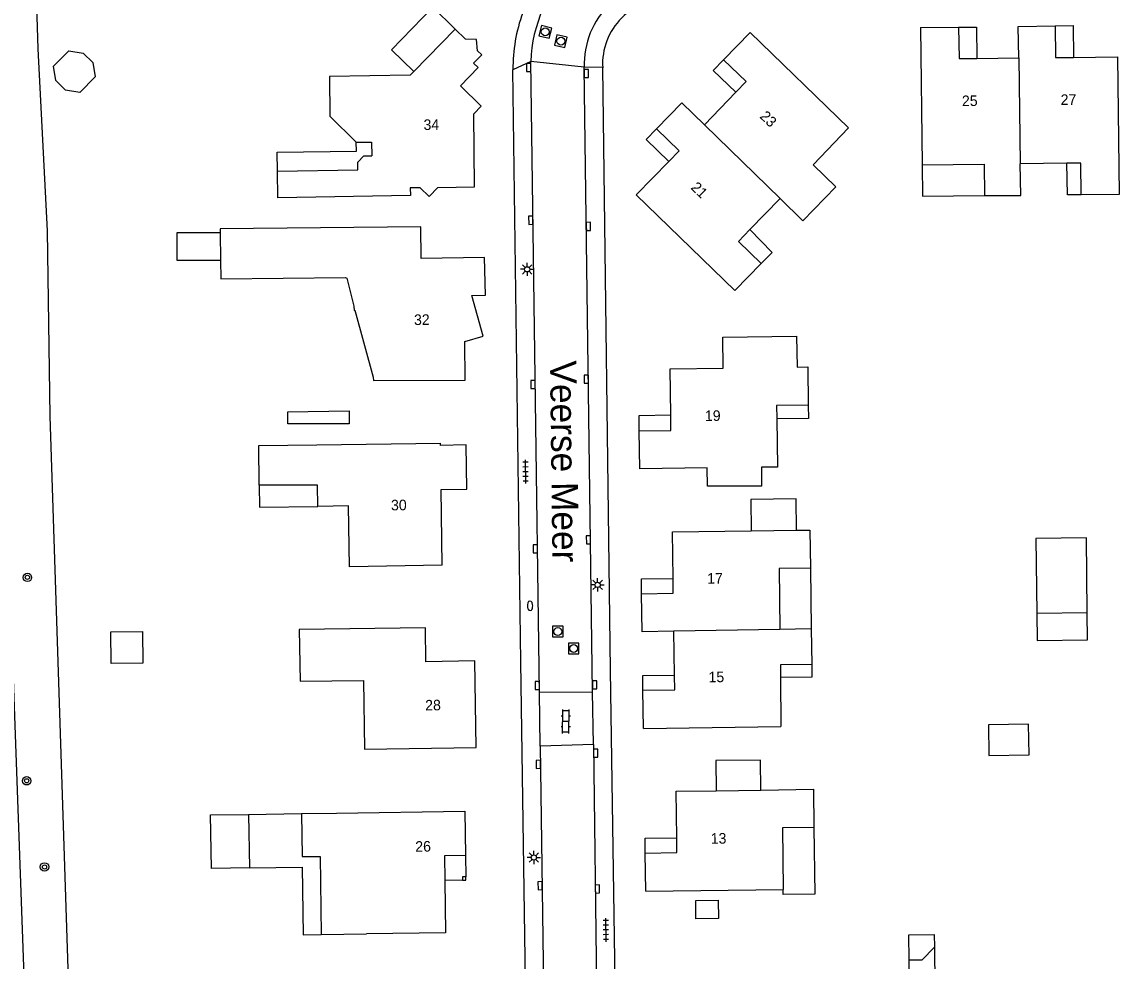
# Model space of a CAD drawing. Extents: x 128999 to 131010, y 395498 to 399007.
# Drawn here: x 130797.9 to 130901.8, y 395773.2 to 395862.2 of the extents above; entities that cross this region are included whole.
import ezdxf

# ---------------------------------------------------------------- set-up
doc = ezdxf.new("R2010")
doc.units = 0
for name, color, linetype in [('gg-afsc-erfafscheiding', 7, 'Continuous'), ('gg-afsc-hekwerk', 7, 'Continuous'), ('gg-afsc-muur', 7, 'Continuous'), ('gg-anno-huisnummerreeks BGT', 7, 'Continuous'), ('gg-anno-openbare ruimte label', 7, 'Continuous'), ('gg-bbg-gedigitaliseerde bebouwing', 7, 'Continuous'), ('gg-bbg-gedigitaliseerde bijgebouw', 7, 'Continuous'), ('gg-bbg-hoofdgebouw', 7, 'Continuous'), ('gg-bbg-luifel en loopbrug', 7, 'Continuous'), ('gg-bbg-tussenscheiding', 7, 'Continuous'), ('gg-knt-verharding', 7, 'Continuous'), ('gt-grn-groengrens', 7, 'Continuous'), ('gt-grn-weggrens', 7, 'Continuous'), ('gt-symb-boom', 7, 'Continuous'), ('gt-symb-brandkraan', 7, 'Continuous'), ('gt-symb-klinker verharding', 7, 'Continuous'), ('gt-symb-kolk', 7, 'Continuous'), ('gt-symb-lichtmast', 7, 'Continuous'), ('gt-symb-rioolschacht', 7, 'Continuous'), ('gt-symb-tegel verharding', 7, 'Continuous')]:
    doc.layers.add(name, color=color, linetype=linetype)

# ---------------------------------------------------------------- blocks, each defined once
blk = doc.blocks.new('gt0-KOLK')
at = {"layer": 'gt-symb-kolk'}
blk.add_lwpolyline([(0, 0), (0.38, 0), (0.38, 0.4), (-0.38, 0.4), (-0.38, 0), (0, 0)], dxfattribs=at)
blk = doc.blocks.new('gt0-RS')
at = {"layer": 'gt-symb-rioolschacht'}
blk.add_lwpolyline([(-0.5, -0.5), (0.5, -0.5), (0.5, 0.5), (-0.5, 0.5)], close=True, dxfattribs=at)
blk.add_circle((0, 0), 0.375, dxfattribs=at)
blk = doc.blocks.new('gt0-BR')
at = {"layer": 'gt-symb-brandkraan'}
for centre, radius, start, end in [((-0.24, 0), 0.206, 107.5669, 252.4331), ((0.6, -2.66), 3, 106.892, 107.5669), ((0, -0.69), 0.938, 73.108, 106.892), ((-0.6, -2.66), 3, 72.4331, 73.108), ((0.24, 0), 0.206, 287.567, 72.4331), ((0.6, 2.66), 3, 252.4331, 253.108), ((0, 0.69), 0.938, 253.108, 286.8921), ((-0.6, 2.66), 3, 286.8921, 287.567)]:
    blk.add_arc(centre, radius, start, end, dxfattribs=at)
blk = doc.blocks.new('gt0-LMAST')
at = {"layer": 'gt-symb-lichtmast'}
for p, q in [((-0.18, 0.17), (-0.45, 0.44)), ((-0.01, 0.25), (-0.01, 0.62)), ((0.17, 0.17), (0.44, 0.44)), ((-0.26, 0), (-0.63, 0)), ((-0.18, -0.18), (-0.45, -0.45)), ((-0.01, -0.25), (-0.01, -0.63)), ((0.44, -0.45), (0.17, -0.18)), ((0.24, 0), (0.62, 0))]:
    blk.add_line(p, q, dxfattribs=at)
blk.add_circle((-0.01, 0), 0.25, dxfattribs=at)
blk = doc.blocks.new('gt0-TEG1')
at = {"layer": 'gt-symb-tegel verharding'}
for p, q in [((-1.12, 0), (1.12, 0)), ((-0.9, -0.25), (-0.9, 0.25)), ((-0.45, -0.25), (-0.45, 0.25)), ((0, -0.25), (0, 0.25)), ((0.45, -0.25), (0.45, 0.25)), ((0.9, -0.25), (0.9, 0.25))]:
    blk.add_line(p, q, dxfattribs=at)
blk = doc.blocks.new('gt0-KL1')
at = {"layer": 'gt-symb-klinker verharding'}
for p, q in [((-1.15, 0.3), (1.15, 0.3)), ((-1, -0.3), (-1, 0.3)), ((-0.5, 0.3), (-0.5, 0.45)), ((0, -0.3), (0, 0.3)), ((0.5, 0.3), (0.5, 0.45)), ((1, -0.3), (1, 0.3)), ((-1.15, -0.3), (1.15, -0.3)), ((-0.5, -0.45), (-0.5, -0.3)), ((0.5, -0.45), (0.5, -0.3))]:
    blk.add_line(p, q, dxfattribs=at)
blk = doc.blocks.new('gt0-BOOM')
at = {"layer": 'gt-symb-boom'}
for radius in [0.4, 0.2]:
    blk.add_circle((0, 0), radius, dxfattribs=at)

msp = doc.modelspace()

# ---------------------------------------------------------------- linework, layer by layer
at = {"layer": 'gg-afsc-erfafscheiding'}
msp.add_line((130800.25, 395842.36), (130800.51, 395824.79), dxfattribs=at)
at = {"layer": 'gg-afsc-hekwerk'}
msp.add_line((130800.51, 395824.79), (130802.21, 395772.43), dxfattribs=at)
msp.add_lwpolyline([(130807.85, 395902.25), (130798.36, 395892.34), (130799.36, 395859.62)], dxfattribs=at)
at = {"layer": 'gg-afsc-muur'}
msp.add_line((130799.36, 395859.62), (130800.25, 395842.36), dxfattribs=at)
msp.add_lwpolyline([(130839.91, 395781.12), (130839.6, 395781.12), (130839.6, 395780.81)], dxfattribs=at)
at = {"layer": 'gg-bbg-gedigitaliseerde bebouwing'}
for p, q in [((130882.99, 395861.63), (130883.15, 395848.62)), ((130892.29, 395858.76), (130892.25, 395861.75)), ((130866.84, 395861.18), (130876.18, 395852.12)), ((130888.33, 395858.71), (130892.29, 395858.76)), ((130901.66, 395858.85), (130901.8, 395845.82)), ((130865.5, 395855.5), (130862.51, 395852.42)), ((130860.37, 395854.51), (130862.51, 395852.42)), ((130872.81, 395848.62), (130876.18, 395852.12)), ((130874.97, 395846.55), (130872.81, 395848.62)), ((130896.86, 395848.77), (130892.44, 395848.72)), ((130856.05, 395845.77), (130865.39, 395836.71)), ((130866.83, 395842.48), (130869.7, 395845.42)), ((130901.8, 395845.82), (130898.2, 395845.78)), ((130841.68, 395839.83), (130835.68, 395839.74)), ((130865.39, 395836.71), (130867.89, 395839.28)), ((130825.8, 395822.09), (130837.51, 395822.23)), ((130859.49, 395813.85), (130866.96, 395813.94)), ((130866.96, 395813.94), (130871.25, 395813.99)), ((130872.63, 395804.65), (130869.67, 395804.59)), ((130872.63, 395804.65), (130872.69, 395801.25)), ((130869.72, 395800.03), (130869.77, 395795.39)), ((130856.74, 395795.21), (130869.77, 395795.39)), ((130859.83, 395789.25), (130863.62, 395789.3)), ((130863.62, 395789.3), (130867.87, 395789.36)), ((130867.87, 395789.36), (130872.85, 395789.43)), ((130872.85, 395789.43), (130872.89, 395785.82)), ((130824.35, 395787.14), (130827.66, 395787.17)), ((130824.35, 395787.14), (130824.41, 395783.05)), ((130856.96, 395779.77), (130869.97, 395779.95)), ((130826.22, 395775.66), (130830.49, 395775.73))]:
    msp.add_line(p, q, dxfattribs=at)
for points in [[(130834.64, 395857.11), (130827.01, 395856.99), (130827.04, 395853.23), (130829.54, 395850.77)], [(130829.54, 395850.77), (130830.98, 395850.78), (130831, 395849.49)], [(130822.06, 395848.03), (130829.68, 395848.15), (130829.69, 395848.89), (130830.26, 395849.48), (130831, 395849.49)], [(130883.15, 395848.62), (130889.01, 395848.7), (130889.05, 395845.71)], [(130889.05, 395845.71), (130892.49, 395845.72), (130892.44, 395848.72)], [(130898.2, 395845.78), (130898.17, 395848.78), (130896.86, 395848.77)], [(130836.43, 395845.61), (130835.59, 395846.46), (130834.65, 395846.44), (130834.66, 395845.71), (130822.1, 395845.51), (130822.06, 395848.03)], [(130869.7, 395845.42), (130871.84, 395843.33), (130874.97, 395846.55)], [(130835.68, 395839.74), (130835.65, 395842.76), (130816.65, 395842.56), (130816.65, 395842.19)], [(130867.89, 395839.28), (130865.75, 395841.36), (130866.83, 395842.48)], [(130816.68, 395839.58), (130816.7, 395837.82), (130828.5, 395837.94)], [(130828.5, 395837.94), (130828.64, 395837.88), (130829.3, 395835.24), (130829.32, 395834.83), (130829.41, 395834.84), (130831.14, 395828.49), (130831.16, 395828.18), (130839.86, 395828.2)], [(130864.26, 395832.3), (130871.24, 395832.39), (130871.29, 395829.46)], [(130871.29, 395829.46), (130872.31, 395829.47), (130872.36, 395825.84)], [(130872.36, 395825.84), (130869.36, 395825.8), (130869.38, 395824.54)], [(130869.38, 395824.54), (130869.43, 395819.97), (130867.92, 395819.97), (130867.92, 395818.17), (130862.81, 395818.17)], [(130820.35, 395818.27), (130820.31, 395822.02), (130825.8, 395822.09)], [(130825.89, 395816.24), (130825.86, 395818.27), (130820.35, 395818.27)], [(130837.67, 395810.67), (130828.88, 395810.53), (130828.79, 395816.29), (130825.89, 395816.24)], [(130871.25, 395813.99), (130872.51, 395814.01), (130872.56, 395810.39)], [(130872.56, 395810.39), (130869.59, 395810.35), (130869.67, 395804.59)], [(130836.08, 395804.74), (130824.14, 395804.58), (130824.22, 395799.68), (130830.22, 395799.76), (130830.31, 395793.23), (130840.9, 395793.4)], [(130872.69, 395801.25), (130869.71, 395801.22), (130869.72, 395800.03)], [(130872.89, 395785.82), (130869.9, 395785.78), (130869.97, 395779.95)], [(130824.41, 395783.05), (130826.1, 395783.05), (130826.22, 395775.66)]]:
    msp.add_lwpolyline(points, dxfattribs=at)
at = {"layer": 'gg-bbg-gedigitaliseerde bijgebouw'}
for p, q in [((130898.79, 395806.17), (130894.01, 395806.11)), ((130815.74, 395787), (130819.34, 395787.05)), ((130819.34, 395787.05), (130819.43, 395781.98)), ((130884.28, 395775.66), (130884.3, 395774.47))]:
    msp.add_line(p, q, dxfattribs=at)
for points in [[(130802.31, 395859.44), (130803.67, 395859.22), (130804.58, 395858.32), (130804.81, 395856.96), (130803.35, 395855.49), (130801.99, 395855.71), (130801.08, 395856.61), (130800.85, 395857.97), (130802.31, 395859.44)], [(130816.65, 395842.19), (130812.55, 395842.19), (130812.55, 395839.58), (130816.68, 395839.58)], [(130894.01, 395806.11), (130894.04, 395803.54), (130898.82, 395803.59), (130898.79, 395806.17)], [(130806.29, 395804.36), (130809.29, 395804.4), (130809.32, 395801.4), (130806.32, 395801.36), (130806.29, 395804.36)], [(130889.42, 395795.55), (130889.46, 395792.65), (130893.28, 395792.71), (130893.23, 395795.61), (130889.42, 395795.55)], [(130819.43, 395781.98), (130815.83, 395781.92), (130815.74, 395787)], [(130881.91, 395773.23), (130881.88, 395775.63), (130884.28, 395775.66)], [(130884.3, 395774.47), (130883.11, 395773.25), (130881.91, 395773.23)]]:
    msp.add_lwpolyline(points, dxfattribs=at)
at = {"layer": 'gg-bbg-hoofdgebouw'}
for p, q in [((130882.99, 395861.63), (130886.6, 395861.67)), ((130892.25, 395861.75), (130895.75, 395861.8)), ((130838.91, 395861.49), (130834.99, 395857.47)), ((130866.84, 395861.18), (130864.33, 395858.59)), ((130897.47, 395858.81), (130901.66, 395858.85)), ((130834.99, 395857.47), (130834.64, 395857.11)), ((130860.37, 395854.51), (130857.97, 395852.04)), ((130859.14, 395848.95), (130856.05, 395845.77)), ((130856.41, 395819.8), (130856.35, 395823.41)), ((130859.55, 395809.42), (130859.49, 395813.85)), ((130859.68, 395800.26), (130859.62, 395804.41)), ((130856.74, 395795.21), (130856.69, 395798.82)), ((130859.89, 395784.83), (130859.83, 395789.25)), ((130856.96, 395779.77), (130856.91, 395783.39))]:
    msp.add_line(p, q, dxfattribs=at)
for points in [[(130886.6, 395861.67), (130886.64, 395858.69), (130888.33, 395858.71)], [(130895.75, 395861.8), (130895.78, 395858.79), (130897.47, 395858.81)], [(130841.01, 395859.44), (130840.94, 395860.51), (130839.87, 395860.55), (130838.91, 395861.49)], [(130836.43, 395845.61), (130837.27, 395846.47), (130840.74, 395846.54), (130840.67, 395853.46), (130841.38, 395854.19), (130839.4, 395856.12), (130841.08, 395857.84), (130840.65, 395858.27), (130841.42, 395859.05), (130841.01, 395859.44)], [(130864.33, 395858.59), (130866.47, 395856.51), (130865.5, 395855.5)], [(130857.97, 395852.04), (130860.12, 395849.96), (130859.14, 395848.95)], [(130839.86, 395828.2), (130839.81, 395831.88), (130841.57, 395832.37), (130840.49, 395836.24), (130841.79, 395836.28), (130841.68, 395839.83)], [(130859.34, 395824.92), (130859.28, 395829.29), (130864.29, 395829.35), (130864.26, 395832.3)], [(130856.35, 395823.41), (130859.35, 395823.44), (130859.34, 395824.92)], [(130837.67, 395810.67), (130837.58, 395817.84), (130840, 395817.88), (130839.94, 395822.07), (130837.51, 395822.03), (130837.51, 395822.23)], [(130862.81, 395818.17), (130862.79, 395819.89), (130856.41, 395819.8)], [(130856.57, 395807.97), (130859.57, 395808.01), (130859.55, 395809.42)], [(130859.62, 395804.41), (130856.62, 395804.37), (130856.57, 395807.97)], [(130840.9, 395793.4), (130840.77, 395801.6), (130836.13, 395801.53), (130836.08, 395804.74)], [(130856.69, 395798.82), (130859.7, 395798.86), (130859.68, 395800.26)], [(130827.66, 395787.17), (130839.82, 395787.35), (130839.88, 395783.15)], [(130856.91, 395783.39), (130859.9, 395783.43), (130859.89, 395784.83)], [(130839.88, 395783.15), (130837.88, 395783.11), (130837.92, 395780.78)], [(130837.92, 395780.78), (130838, 395775.84), (130830.49, 395775.73)]]:
    msp.add_lwpolyline(points, dxfattribs=at)
at = {"layer": 'gg-bbg-luifel en loopbrug'}
for p, q in [((130872.56, 395810.39), (130872.63, 395804.65)), ((130819.34, 395787.05), (130824.35, 395787.14)), ((130839.88, 395783.15), (130839.91, 395781.12)), ((130819.43, 395781.98), (130824.42, 395782.05)), ((130839.6, 395780.81), (130837.92, 395780.78))]:
    msp.add_line(p, q, dxfattribs=at)
for points in [[(130838.91, 395861.49), (130836.78, 395863.56), (130832.87, 395859.54), (130834.99, 395857.47)], [(130886.6, 395861.67), (130888.29, 395861.69), (130888.33, 395858.71)], [(130895.75, 395861.8), (130897.44, 395861.82), (130897.47, 395858.81)], [(130864.33, 395858.59), (130863.35, 395857.58), (130865.5, 395855.5)], [(130857.97, 395852.04), (130856.99, 395851.03), (130859.14, 395848.95)], [(130822.06, 395848.03), (130822.03, 395849.82), (130829.56, 395849.92), (130829.54, 395850.77)], [(130883.15, 395848.62), (130883.19, 395845.64), (130889.05, 395845.71)], [(130898.2, 395845.78), (130896.9, 395845.77), (130896.86, 395848.77)], [(130867.89, 395839.28), (130868.95, 395840.32), (130866.83, 395842.48)], [(130823.04, 395825.21), (130828.85, 395825.3), (130828.85, 395824.08), (130823.04, 395824.08), (130823.04, 395825.21)], [(130872.36, 395825.84), (130872.38, 395824.58), (130869.38, 395824.54)], [(130856.35, 395823.41), (130856.33, 395824.87), (130859.34, 395824.92)], [(130820.35, 395818.27), (130820.38, 395816.17), (130825.89, 395816.24)], [(130871.25, 395813.99), (130871.21, 395816.95), (130866.92, 395816.9), (130866.96, 395813.94)], [(130898.79, 395806.17), (130898.7, 395813.27), (130893.92, 395813.22), (130894.01, 395806.11)], [(130856.57, 395807.97), (130856.55, 395809.38), (130859.55, 395809.42)], [(130856.69, 395798.82), (130856.68, 395800.23), (130859.68, 395800.26)], [(130872.69, 395801.25), (130872.7, 395800.07), (130869.72, 395800.03)], [(130867.87, 395789.36), (130867.83, 395792.2), (130863.59, 395792.15), (130863.62, 395789.3)], [(130872.89, 395785.82), (130872.97, 395779.5), (130869.98, 395779.46), (130869.97, 395779.95)], [(130856.91, 395783.39), (130856.9, 395784.8), (130859.89, 395784.83)], [(130824.42, 395782.05), (130824.51, 395775.64), (130826.22, 395775.66)], [(130839.6, 395780.81), (130839.92, 395780.81), (130839.91, 395781.12)], [(130861.69, 395778.89), (130863.83, 395778.92), (130863.85, 395777.18), (130861.71, 395777.16), (130861.69, 395778.89)], [(130884.3, 395774.47), (130884.34, 395770.82), (130881.94, 395770.79), (130881.91, 395773.23)]]:
    msp.add_lwpolyline(points, dxfattribs=at)
at = {"layer": 'gg-bbg-tussenscheiding'}
for p, q in [((130892.29, 395858.76), (130892.44, 395848.72)), ((130869.7, 395845.42), (130862.51, 395852.42)), ((130816.65, 395842.19), (130816.68, 395839.58)), ((130869.67, 395804.59), (130859.62, 395804.41))]:
    msp.add_line(p, q, dxfattribs=at)
at = {"layer": 'gg-knt-verharding'}
for p, q in [((130846.89, 395798.64), (130846.06, 395858.42)), ((130851.93, 395798.68), (130851.13, 395857.87)), ((130846.89, 395798.64), (130851.93, 395798.68)), ((130846.96, 395793.53), (130846.89, 395798.64)), ((130852, 395793.69), (130851.93, 395798.68)), ((130852, 395793.69), (130846.96, 395793.53)), ((130846.96, 395793.53), (130847.57, 395750.19)), ((130852, 395793.69), (130852.58, 395750.61))]:
    msp.add_line(p, q, dxfattribs=at)
for points in [[(130845.87, 395749.62), (130845.12, 395801.5), (130844.38, 395857.63)], [(130854.38, 395750.1), (130853.62, 395800.73), (130852.88, 395857.84)]]:
    msp.add_lwpolyline(points, dxfattribs=at)
for centre, radius, start, end in [((130859.22, 395857.96), 13.17, 90.3847, 177.9885), ((130859.08, 395858.13), 7.96, 85.7092, 181.8751), ((130859.01, 395858.2), 6.14, 86.3002, 183.4094), ((130859.4, 395857.84), 15.02, 159.7743, 180.7994)]:
    msp.add_arc(centre, radius, start, end, dxfattribs=at)
at = {"layer": 'gt-grn-groengrens'}
msp.add_lwpolyline([(130800.1, 395715.45), (130793.95, 395886.12), (130793.99, 395888.96), (130794.71, 395892.91), (130796.85, 395897.52), (130799.92, 395901.1), (130803.59, 395902.78), (130807.67, 395902.98)], dxfattribs=at)
at = {"layer": 'gt-grn-weggrens'}
for p, q in [((130846.06, 395858.42), (130844.38, 395857.63)), ((130851.13, 395857.87), (130846.06, 395858.42)), ((130852.88, 395857.84), (130851.13, 395857.87))]:
    msp.add_line(p, q, dxfattribs=at)

# ---------------------------------------------------------------- block references
at = {"layer": 'gt-symb-boom'}
for p in [(130798.38, 395809.52), (130798.31, 395790.24), (130800, 395782.07)]:
    msp.add_blockref('gt0-BOOM', p, dxfattribs=at)
at = {"layer": 'gt-symb-brandkraan', "rotation": 91.60386277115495}
msp.add_blockref('gt0-BR', (130846, 395806.82), dxfattribs=at)
at = {"layer": 'gt-symb-klinker verharding', "rotation": 89.71352349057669}
msp.add_blockref('gt0-KL1', (130849.39, 395795.86), dxfattribs=at)
at = {"layer": 'gt-symb-kolk'}
for p, rotation in [((130846.07, 395857.86), 90.45835645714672), ((130851.13, 395857.29), -89.25519682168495), ((130846.27, 395843.37), 90.80208851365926), ((130851.33, 395842.79), -89.19791148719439), ((130851.53, 395828.3), 90.80208851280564), ((130846.48, 395827.81), 90.80208851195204), ((130851.73, 395813.07), 90.80208851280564), ((130846.7, 395812.22), 90.74480317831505), ((130846.88, 395799.28), 90.74480317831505), ((130851.92, 395799.34), -89.19791148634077), ((130852.01, 395792.85), -89.25519682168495), ((130846.98, 395791.8), 90.74480317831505), ((130847.15, 395780.3), 90.80208851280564), ((130852.18, 395779.98), -89.25519682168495)]:
    msp.add_blockref('gt0-KOLK', p, dxfattribs=dict(at, rotation=rotation))
at = {"layer": 'gt-symb-lichtmast'}
for p in [(130845.73, 395838.72), (130852.41, 395808.81), (130846.37, 395782.97)]:
    msp.add_blockref('gt0-LMAST', p, dxfattribs=at)
at = {"layer": 'gt-symb-rioolschacht'}
for p, rotation in [((130847.44, 395861.23), -14.064036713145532), ((130848.92, 395860.35), -12.88297947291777)]:
    msp.add_blockref('gt0-RS', p, dxfattribs=dict(at, rotation=rotation))
for p in [(130848.63, 395804.38), (130850.13, 395802.78)]:
    msp.add_blockref('gt0-RS', p, dxfattribs=at)
at = {"layer": 'gt-symb-tegel verharding'}
for p, rotation in [((130845.57, 395819.53), 90.74480317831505), ((130853.18, 395776.1), 90.74480317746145)]:
    msp.add_blockref('gt0-TEG1', p, dxfattribs=dict(at, rotation=rotation))

# ---------------------------------------------------------------- texts
at = {"layer": 'gg-anno-huisnummerreeks BGT'}
for s, rotation, p in [('25', 0.7, (130886.92, 395854.19)), ('27', 0.6, (130896.27, 395854.3)), ('23', 315.9, (130867.7, 395853.14)), ('34', 0.5, (130835.91, 395851.93)), ('21', 315.9, (130861.16, 395846.4)), ('32', 0.8, (130835.01, 395833.44)), ('19', 0.7, (130862.57, 395824.34)), ('30', 0.7, (130832.83, 395815.87)), ('17', 0.7, (130862.78, 395808.92)), ('15', 0.8, (130862.91, 395799.57)), ('28', 0.9, (130836.07, 395796.9)), ('13', 0.7, (130863.12, 395784.27)), ('26', 0.9, (130835.13, 395783.51))]:
    msp.add_text(s, height=1, rotation=rotation, dxfattribs=at).set_placement(p)
at = {"layer": 'gg-anno-openbare ruimte label'}
msp.add_text('Veerse Meer', height=2.5, rotation=270.7, dxfattribs=at).set_placement((130847.89, 395830.07))

doc.saveas('drawing.dxf')
